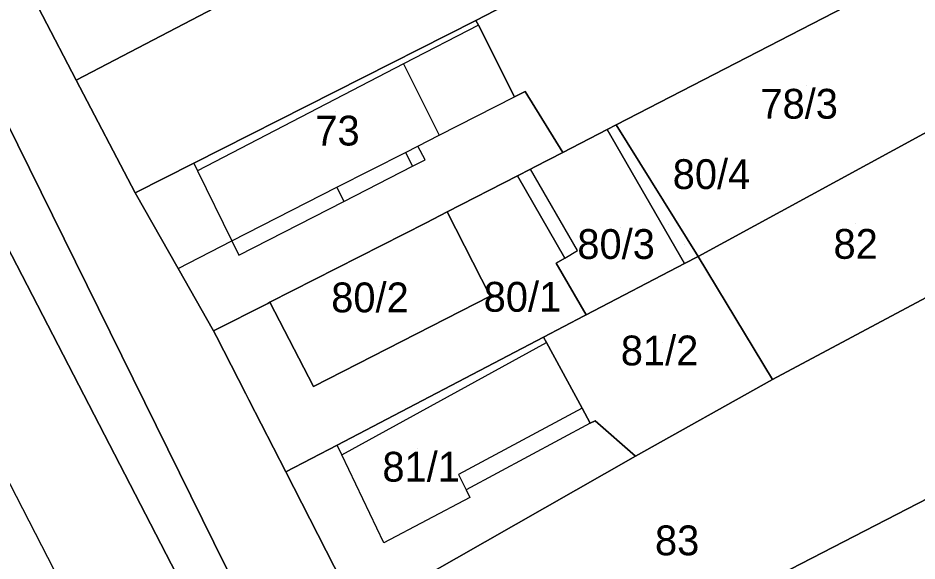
# Model space of a CAD drawing. Extents: x -263943 to -261149, y -1236934 to -1230686.
# Drawn here: x -262860.5 to -262800.2, y -1235802.8 to -1235766.3 of the extents above; entities that cross this region are included whole.
import ezdxf

# ---------------------------------------------------------------- set-up
doc = ezdxf.new("R2010")
doc.units = 0
for name, color, linetype in [('body_kn', 7, 'Continuous'), ('kladpar_druhypozemkov', 7, 'Continuous'), ('kladpar_hranice', 7, 'Continuous'), ('kladpar_parcelnecisla', 7, 'Continuous'), ('kladpar_plochy', 7, 'Continuous'), ('kladpar_sipky', 7, 'Continuous'), ('zappar_hrandruhpozemk', 7, 'Continuous'), ('zuob_linie', 7, 'Continuous'), ('zuob_plochy', 7, 'Continuous')]:
    doc.layers.add(name, color=color, linetype=linetype)

msp = doc.modelspace()

# ---------------------------------------------------------------- linework, layer by layer
at = {"layer": 'body_kn'}
for p, q in [((-262829.77, -1235766.5), (-262829.77, -1235766.5)), ((-262829.61, -1235766.81), (-262829.61, -1235766.81)), ((-262829.61, -1235766.81), (-262829.61, -1235766.81)), ((-262834.64, -1235769.41), (-262834.64, -1235769.41)), ((-262856.61, -1235770.5), (-262856.61, -1235770.5)), ((-262826.47, -1235771.26), (-262826.47, -1235771.26)), ((-262826.47, -1235771.26), (-262826.47, -1235771.26)), ((-262827.19, -1235771.62), (-262827.19, -1235771.62)), ((-262820.96, -1235773.8), (-262820.96, -1235773.8)), ((-262820.96, -1235773.8), (-262820.96, -1235773.8)), ((-262820.36, -1235773.49), (-262820.36, -1235773.49)), ((-262820.36, -1235773.49), (-262820.36, -1235773.49)), ((-262832.23, -1235774.19), (-262832.23, -1235774.19)), ((-262833.67, -1235774.92), (-262833.67, -1235774.92)), ((-262833.67, -1235774.92), (-262833.67, -1235774.92)), ((-262834.49, -1235775.34), (-262834.49, -1235775.34)), ((-262823.93, -1235775.34), (-262823.93, -1235775.34)), ((-262848.71, -1235776.07), (-262848.71, -1235776.07)), ((-262848.71, -1235776.07), (-262848.71, -1235776.07)), ((-262834.03, -1235776.26), (-262834.03, -1235776.26)), ((-262833.19, -1235775.83), (-262833.19, -1235775.83)), ((-262825.82, -1235776.32), (-262825.82, -1235776.32)), ((-262848.46, -1235776.57), (-262848.46, -1235776.57)), ((-262848.46, -1235776.57), (-262848.46, -1235776.57)), ((-262826.99, -1235776.92), (-262826.99, -1235776.92)), ((-262826.99, -1235776.92), (-262826.99, -1235776.92)), ((-262826.1, -1235776.46), (-262826.1, -1235776.46)), ((-262852.64, -1235778.06), (-262852.64, -1235778.06)), ((-262839.1, -1235777.68), (-262839.1, -1235777.68)), ((-262838.65, -1235778.63), (-262838.65, -1235778.63)), ((-262838.65, -1235778.63), (-262838.65, -1235778.63)), ((-262831.7, -1235779.34), (-262831.7, -1235779.34)), ((-262833.11, -1235780.07), (-262833.11, -1235780.07)), ((-262846.15, -1235781.27), (-262846.15, -1235781.27)), ((-262845.68, -1235782.24), (-262845.68, -1235782.24)), ((-262822.95, -1235781.93), (-262822.95, -1235781.93)), ((-262814.86, -1235782.33), (-262814.86, -1235782.33)), ((-262824.38, -1235782.78), (-262824.38, -1235782.78)), ((-262823.81, -1235782.44), (-262823.81, -1235782.44)), ((-262823.81, -1235782.44), (-262823.81, -1235782.44)), ((-262815.77, -1235782.8), (-262815.77, -1235782.8)), ((-262849.77, -1235783.12), (-262849.77, -1235783.12)), ((-262849.77, -1235783.12), (-262849.77, -1235783.12)), ((-262828.82, -1235784.99), (-262828.82, -1235784.99)), ((-262843.74, -1235785.47), (-262843.74, -1235785.47)), ((-262843.61, -1235785.4), (-262843.61, -1235785.4)), ((-262843.61, -1235785.4), (-262843.61, -1235785.4)), ((-262822.5, -1235786.31), (-262822.5, -1235786.31)), ((-262822.38, -1235786.25), (-262822.38, -1235786.25)), ((-262847.39, -1235787.32), (-262847.39, -1235787.32)), ((-262847.39, -1235787.32), (-262847.39, -1235787.32)), ((-262847.2, -1235787.69), (-262847.2, -1235787.69)), ((-262825.23, -1235787.73), (-262825.23, -1235787.73)), ((-262825.03, -1235788.1), (-262825.03, -1235788.1)), ((-262809.87, -1235790.57), (-262809.87, -1235790.57)), ((-262809.87, -1235790.57), (-262809.87, -1235790.57)), ((-262840.67, -1235791.04), (-262840.67, -1235791.04)), ((-262845.22, -1235791.55), (-262845.22, -1235791.55)), ((-262845.01, -1235791.95), (-262845.01, -1235791.95)), ((-262822.64, -1235792.51), (-262822.64, -1235792.51)), ((-262822.64, -1235792.51), (-262822.64, -1235792.51)), ((-262822.1, -1235793.51), (-262822.1, -1235793.51)), ((-262822.1, -1235793.51), (-262822.1, -1235793.51)), ((-262821.76, -1235793.34), (-262821.76, -1235793.34)), ((-262821.76, -1235793.34), (-262821.76, -1235793.34)), ((-262839.09, -1235794.98), (-262839.09, -1235794.98)), ((-262838.78, -1235795.63), (-262838.78, -1235795.63)), ((-262838.78, -1235795.63), (-262838.78, -1235795.63)), ((-262819.05, -1235795.72), (-262819.05, -1235795.72)), ((-262842.54, -1235796.78), (-262842.54, -1235796.78)), ((-262830.94, -1235796.96), (-262830.94, -1235796.96)), ((-262830.43, -1235797.98), (-262830.43, -1235797.98)), ((-262830.18, -1235798.49), (-262830.18, -1235798.49)), ((-262835.96, -1235801.53), (-262835.96, -1235801.53))]:
    msp.add_line(p, q, dxfattribs=at)
at = {"layer": 'kladpar_druhypozemkov'}
for p, q in [((-262807.56, -1235770.88), (-262807.56, -1235770.88)), ((-262839.21, -1235772.58), (-262839.21, -1235772.58)), ((-262820.05, -1235780.38), (-262820.05, -1235780.38)), ((-262816.82, -1235780.21), (-262816.82, -1235780.21)), ((-262804.26, -1235780.13), (-262804.26, -1235780.13)), ((-262836.23, -1235784.36), (-262836.23, -1235784.36)), ((-262826.67, -1235784.54), (-262826.67, -1235784.54)), ((-262817.25, -1235788.09), (-262817.25, -1235788.09)), ((-262833.71, -1235795.23), (-262833.71, -1235795.23)), ((-262816.27, -1235800.03), (-262816.27, -1235800.03))]:
    msp.add_line(p, q, dxfattribs=at)
at = {"layer": 'kladpar_hranice'}
for points in [[(-262961.89, -1235578.6), (-262940.98, -1235618.73), (-262892.28, -1235710.47), (-262846.58, -1235803.11), (-262815.95, -1235861.66), (-262747.15, -1236000.03), (-262778.52, -1235940.15), (-262819.01, -1235863.09), (-262849.55, -1235804.29), (-262897.55, -1235711.48), (-262944.38, -1235620.51), (-262941.66, -1235619.02), (-262944.02, -1235614.14), (-262946.91, -1235615.57), (-262965.12, -1235580.37), (-262989.13, -1235534.1), (-262970.6, -1235526.27), (-262962.22, -1235520.35), (-262964.19, -1235560.08), (-262961.89, -1235578.6)], [(-262989.13, -1235534.1), (-262965.12, -1235580.37), (-262946.91, -1235615.57), (-262948.44, -1235616.25), (-262945.91, -1235621.18), (-262944.38, -1235620.51), (-262897.55, -1235711.48), (-262849.55, -1235804.29), (-262819.01, -1235863.09)], [(-262815.95, -1235861.66), (-262846.58, -1235803.11), (-262892.28, -1235710.47)], [(-262789.73, -1235745.83), (-262804.86, -1235753.59), (-262829.77, -1235766.5), (-262848.71, -1235776.07), (-262852.64, -1235778.06), (-262856.61, -1235770.5), (-262832.38, -1235757.84), (-262835.77, -1235753.42), (-262838.26, -1235748.72), (-262838.47, -1235748.32), (-262814.33, -1235736.25), (-262809.43, -1235744.92), (-262794.21, -1235737.25), (-262789.73, -1235745.83)], [(-262871.23, -1235742.02), (-262868.08, -1235748.3), (-262866.33, -1235751.8), (-262861.99, -1235760.16), (-262859.59, -1235764.77), (-262859.38, -1235765.18), (-262858.87, -1235766.15), (-262856.61, -1235770.5), (-262852.64, -1235778.06), (-262849.77, -1235783.12), (-262847.39, -1235787.32), (-262847.2, -1235787.69), (-262845.22, -1235791.55), (-262845.01, -1235791.95), (-262842.54, -1235796.78), (-262837.67, -1235806.28), (-262837.16, -1235806.02), (-262832.34, -1235815.62), (-262833.27, -1235816.22), (-262830.9, -1235820.66), (-262823.21, -1235835.08), (-262821.06, -1235839.44), (-262819.14, -1235843.32), (-262812.71, -1235855.73)], [(-262832.38, -1235757.84), (-262856.61, -1235770.5), (-262858.87, -1235766.15), (-262859.38, -1235765.18), (-262859.59, -1235764.77), (-262861.99, -1235760.16), (-262838.47, -1235748.32), (-262838.26, -1235748.72), (-262835.77, -1235753.42), (-262832.38, -1235757.84)], [(-262820.36, -1235773.49), (-262820.96, -1235773.8), (-262823.93, -1235775.34), (-262826.47, -1235771.26), (-262827.19, -1235771.62), (-262829.61, -1235766.81), (-262829.77, -1235766.5), (-262804.86, -1235753.59), (-262799.05, -1235761.35), (-262798.43, -1235762.18), (-262820.36, -1235773.49)], [(-262793.19, -1235770.51), (-262797.95, -1235773.13), (-262814.86, -1235782.33), (-262820.36, -1235773.49), (-262798.43, -1235762.18), (-262797.41, -1235761.67), (-262797.15, -1235762.22), (-262793.19, -1235770.51)], [(-262826.47, -1235771.26), (-262823.93, -1235775.34), (-262825.82, -1235776.32), (-262826.1, -1235776.46), (-262826.99, -1235776.92), (-262831.7, -1235779.34), (-262833.11, -1235780.07), (-262843.61, -1235785.4), (-262843.74, -1235785.47), (-262847.39, -1235787.32), (-262849.77, -1235783.12), (-262852.64, -1235778.06), (-262848.71, -1235776.07), (-262829.77, -1235766.5), (-262829.61, -1235766.81), (-262827.19, -1235771.62), (-262826.47, -1235771.26)], [(-262809.87, -1235790.57), (-262814.86, -1235782.33), (-262797.95, -1235773.13), (-262795.24, -1235778.06), (-262793.55, -1235781.88), (-262809.87, -1235790.57)], [(-262826.99, -1235776.92), (-262826.1, -1235776.46), (-262825.82, -1235776.32), (-262823.93, -1235775.34), (-262820.96, -1235773.8), (-262815.77, -1235782.8), (-262822.38, -1235786.25), (-262824.38, -1235782.78), (-262823.81, -1235782.44), (-262826.99, -1235776.92)], [(-262820.96, -1235773.8), (-262820.36, -1235773.49), (-262814.86, -1235782.33), (-262815.77, -1235782.8), (-262820.96, -1235773.8)], [(-262847.39, -1235787.32), (-262843.74, -1235785.47), (-262843.61, -1235785.4), (-262840.67, -1235791.04), (-262828.82, -1235784.99), (-262831.7, -1235779.34), (-262826.99, -1235776.92), (-262823.81, -1235782.44), (-262824.38, -1235782.78), (-262822.38, -1235786.25), (-262822.5, -1235786.31), (-262825.23, -1235787.73), (-262839.09, -1235794.98), (-262842.54, -1235796.78), (-262845.01, -1235791.95), (-262845.22, -1235791.55), (-262847.2, -1235787.69), (-262847.39, -1235787.32)], [(-262843.61, -1235785.4), (-262833.11, -1235780.07), (-262831.7, -1235779.34), (-262828.82, -1235784.99), (-262840.67, -1235791.04), (-262843.61, -1235785.4)], [(-262796.55, -1235797.06), (-262809.35, -1235803.65), (-262810.15, -1235804.06), (-262813.18, -1235805.64), (-262813.54, -1235805.82), (-262816.76, -1235807.5), (-262830.12, -1235814.46), (-262832.34, -1235815.62), (-262837.16, -1235806.02), (-262819.05, -1235795.72), (-262809.87, -1235790.57), (-262793.55, -1235781.88), (-262787.8, -1235792.5), (-262796.55, -1235797.06)], [(-262821.76, -1235793.34), (-262822.1, -1235793.51), (-262822.64, -1235792.51), (-262825.03, -1235788.1), (-262825.23, -1235787.73), (-262822.5, -1235786.31), (-262822.38, -1235786.25), (-262815.77, -1235782.8), (-262814.86, -1235782.33), (-262809.87, -1235790.57), (-262819.05, -1235795.72), (-262821.76, -1235793.34)], [(-262822.1, -1235793.51), (-262821.76, -1235793.34), (-262819.05, -1235795.72), (-262837.16, -1235806.02), (-262837.67, -1235806.28), (-262842.54, -1235796.78), (-262839.09, -1235794.98), (-262825.23, -1235787.73), (-262825.03, -1235788.1), (-262822.64, -1235792.51), (-262822.1, -1235793.51)], [(-262800.26, -1235822.84), (-262807.44, -1235809.21), (-262806.6, -1235808.75), (-262809.35, -1235803.65), (-262796.55, -1235797.06), (-262790.55, -1235808.79), (-262781.75, -1235803.96), (-262777.97, -1235811.11), (-262792.26, -1235818.63), (-262800.26, -1235822.84)]]:
    msp.add_lwpolyline(points, dxfattribs=at)
at = {"layer": 'kladpar_plochy'}
for points in [[(-262961.89, -1235578.6), (-262940.98, -1235618.73), (-262892.28, -1235710.47), (-262846.58, -1235803.11), (-262815.95, -1235861.66), (-262747.15, -1236000.03), (-262778.52, -1235940.15), (-262819.01, -1235863.09), (-262849.55, -1235804.29), (-262897.55, -1235711.48), (-262944.38, -1235620.51), (-262941.66, -1235619.02), (-262944.02, -1235614.14), (-262946.91, -1235615.57), (-262965.12, -1235580.37), (-262989.13, -1235534.1), (-262970.6, -1235526.27), (-262962.22, -1235520.35), (-262964.19, -1235560.08)], [(-262789.73, -1235745.83), (-262804.86, -1235753.59), (-262829.77, -1235766.5), (-262848.71, -1235776.07), (-262852.64, -1235778.06), (-262856.61, -1235770.5), (-262832.38, -1235757.84), (-262835.77, -1235753.42), (-262838.26, -1235748.72), (-262838.47, -1235748.32), (-262814.33, -1235736.25), (-262809.43, -1235744.92), (-262794.21, -1235737.25)], [(-262832.38, -1235757.84), (-262856.61, -1235770.5), (-262858.87, -1235766.15), (-262859.38, -1235765.18), (-262859.59, -1235764.77), (-262861.99, -1235760.16), (-262838.47, -1235748.32), (-262838.26, -1235748.72), (-262835.77, -1235753.42)], [(-262820.36, -1235773.49), (-262820.96, -1235773.8), (-262823.93, -1235775.34), (-262826.47, -1235771.26), (-262827.19, -1235771.62), (-262829.61, -1235766.81), (-262829.77, -1235766.5), (-262804.86, -1235753.59), (-262799.05, -1235761.35), (-262798.43, -1235762.18)], [(-262793.19, -1235770.51), (-262797.95, -1235773.13), (-262814.86, -1235782.33), (-262820.36, -1235773.49), (-262798.43, -1235762.18), (-262797.41, -1235761.67), (-262797.15, -1235762.22)], [(-262826.47, -1235771.26), (-262823.93, -1235775.34), (-262825.82, -1235776.32), (-262826.1, -1235776.46), (-262826.99, -1235776.92), (-262831.7, -1235779.34), (-262833.11, -1235780.07), (-262843.61, -1235785.4), (-262843.74, -1235785.47), (-262847.39, -1235787.32), (-262849.77, -1235783.12), (-262852.64, -1235778.06), (-262848.71, -1235776.07), (-262829.77, -1235766.5), (-262829.61, -1235766.81), (-262827.19, -1235771.62)], [(-262809.87, -1235790.57), (-262814.86, -1235782.33), (-262797.95, -1235773.13), (-262795.24, -1235778.06), (-262793.55, -1235781.88)], [(-262826.99, -1235776.92), (-262826.1, -1235776.46), (-262825.82, -1235776.32), (-262823.93, -1235775.34), (-262820.96, -1235773.8), (-262815.77, -1235782.8), (-262822.38, -1235786.25), (-262824.38, -1235782.78), (-262823.81, -1235782.44)], [(-262820.96, -1235773.8), (-262820.36, -1235773.49), (-262814.86, -1235782.33), (-262815.77, -1235782.8)], [(-262847.39, -1235787.32), (-262843.74, -1235785.47), (-262843.61, -1235785.4), (-262840.67, -1235791.04), (-262828.82, -1235784.99), (-262831.7, -1235779.34), (-262826.99, -1235776.92), (-262823.81, -1235782.44), (-262824.38, -1235782.78), (-262822.38, -1235786.25), (-262822.5, -1235786.31), (-262825.23, -1235787.73), (-262839.09, -1235794.98), (-262842.54, -1235796.78), (-262845.01, -1235791.95), (-262845.22, -1235791.55), (-262847.2, -1235787.69)], [(-262843.61, -1235785.4), (-262833.11, -1235780.07), (-262831.7, -1235779.34), (-262828.82, -1235784.99), (-262840.67, -1235791.04)], [(-262796.55, -1235797.06), (-262809.35, -1235803.65), (-262810.15, -1235804.06), (-262813.18, -1235805.64), (-262813.54, -1235805.82), (-262816.76, -1235807.5), (-262830.12, -1235814.46), (-262832.34, -1235815.62), (-262837.16, -1235806.02), (-262819.05, -1235795.72), (-262809.87, -1235790.57), (-262793.55, -1235781.88), (-262787.8, -1235792.5)], [(-262821.76, -1235793.34), (-262822.1, -1235793.51), (-262822.64, -1235792.51), (-262825.03, -1235788.1), (-262825.23, -1235787.73), (-262822.5, -1235786.31), (-262822.38, -1235786.25), (-262815.77, -1235782.8), (-262814.86, -1235782.33), (-262809.87, -1235790.57), (-262819.05, -1235795.72)], [(-262822.1, -1235793.51), (-262821.76, -1235793.34), (-262819.05, -1235795.72), (-262837.16, -1235806.02), (-262837.67, -1235806.28), (-262842.54, -1235796.78), (-262839.09, -1235794.98), (-262825.23, -1235787.73), (-262825.03, -1235788.1), (-262822.64, -1235792.51)], [(-262800.26, -1235822.84), (-262807.44, -1235809.21), (-262806.6, -1235808.75), (-262809.35, -1235803.65), (-262796.55, -1235797.06), (-262790.55, -1235808.79), (-262781.75, -1235803.96), (-262777.97, -1235811.11), (-262792.26, -1235818.63)]]:
    msp.add_lwpolyline(points, close=True, dxfattribs=at)
for points in [[(-262989.13, -1235534.1), (-262965.12, -1235580.37), (-262946.91, -1235615.57), (-262948.44, -1235616.25), (-262945.91, -1235621.18), (-262944.38, -1235620.51), (-262897.55, -1235711.48), (-262849.55, -1235804.29), (-262819.01, -1235863.09), (-262778.52, -1235940.15), (-262747.15, -1236000.03), (-262733.97, -1236030.65), (-262710.45, -1236085.53), (-262699.7, -1236119.81), (-262681.18, -1236174.94)], [(-262815.95, -1235861.66), (-262846.58, -1235803.11), (-262892.28, -1235710.47)], [(-262878.95, -1235727.5), (-262876.63, -1235731.82), (-262871.23, -1235742.02), (-262868.08, -1235748.3), (-262866.33, -1235751.8), (-262861.99, -1235760.16), (-262859.59, -1235764.77), (-262859.38, -1235765.18), (-262858.87, -1235766.15), (-262856.61, -1235770.5), (-262852.64, -1235778.06), (-262849.77, -1235783.12), (-262847.39, -1235787.32), (-262847.2, -1235787.69), (-262845.22, -1235791.55), (-262845.01, -1235791.95), (-262842.54, -1235796.78), (-262837.67, -1235806.28)]]:
    msp.add_lwpolyline(points, dxfattribs=at)
at = {"layer": 'kladpar_sipky'}
msp.add_line((-262815.79, -1235781.49), (-262815.79, -1235781.49), dxfattribs=at)
at = {"layer": 'zappar_hrandruhpozemk'}
for p, q in [((-262879.93, -1235761.01), (-262857.45, -1235804.61)), ((-262829.61, -1235766.81), (-262834.64, -1235769.41)), ((-262834.64, -1235769.41), (-262848.46, -1235776.57)), ((-262834.64, -1235769.41), (-262832.23, -1235774.19)), ((-262834.49, -1235775.34), (-262833.67, -1235774.92)), ((-262839.1, -1235777.68), (-262834.49, -1235775.34)), ((-262834.49, -1235775.34), (-262834.03, -1235776.26)), ((-262848.71, -1235776.07), (-262848.46, -1235776.57)), ((-262848.46, -1235776.57), (-262846.15, -1235781.27)), ((-262822.95, -1235781.93), (-262826.1, -1235776.46)), ((-262846.15, -1235781.27), (-262839.1, -1235777.68)), ((-262839.1, -1235777.68), (-262838.65, -1235778.63)), ((-262845.68, -1235782.24), (-262838.65, -1235778.63)), ((-262849.77, -1235783.12), (-262846.15, -1235781.27)), ((-262846.15, -1235781.27), (-262845.68, -1235782.24)), ((-262823.81, -1235782.44), (-262822.95, -1235781.93)), ((-262838.78, -1235795.63), (-262825.03, -1235788.1)), ((-262822.64, -1235792.51), (-262830.94, -1235796.96)), ((-262822.1, -1235793.51), (-262830.43, -1235797.98)), ((-262830.18, -1235798.49), (-262835.96, -1235801.53))]:
    msp.add_line(p, q, dxfattribs=at)
for points in [[(-262833.67, -1235774.92), (-262832.23, -1235774.19), (-262827.19, -1235771.62)], [(-262838.65, -1235778.63), (-262834.03, -1235776.26), (-262833.19, -1235775.83), (-262833.67, -1235774.92)], [(-262835.96, -1235801.53), (-262838.78, -1235795.63), (-262839.09, -1235794.98)], [(-262830.94, -1235796.96), (-262830.43, -1235797.98), (-262830.18, -1235798.49)]]:
    msp.add_lwpolyline(points, dxfattribs=at)
at = {"layer": 'zuob_linie'}
for points in [[(-262989.13, -1235534.1), (-262965.12, -1235580.37), (-262946.91, -1235615.57), (-262944.02, -1235614.14), (-262941.66, -1235619.02), (-262944.38, -1235620.51), (-262897.55, -1235711.48), (-262849.55, -1235804.29), (-262819.01, -1235863.09), (-262778.52, -1235940.15), (-262747.15, -1236000.03), (-262733.97, -1236030.65), (-262710.45, -1236085.53), (-262699.7, -1236119.81), (-262681.18, -1236174.94)], [(-262681.18, -1236174.94), (-262699.7, -1236119.81), (-262710.45, -1236085.53), (-262733.97, -1236030.65), (-262747.15, -1236000.03), (-262778.52, -1235940.15), (-262819.01, -1235863.09), (-262849.55, -1235804.29), (-262897.55, -1235711.48), (-262944.38, -1235620.51), (-262941.66, -1235619.02), (-262944.02, -1235614.14), (-262946.91, -1235615.57), (-262965.12, -1235580.37), (-262989.13, -1235534.1)]]:
    msp.add_lwpolyline(points, dxfattribs=at)
at = {"layer": 'zuob_plochy'}
for points in [[(-262989.13, -1235534.1), (-262965.12, -1235580.37), (-262946.91, -1235615.57), (-262944.02, -1235614.14), (-262941.66, -1235619.02), (-262944.38, -1235620.51), (-262897.55, -1235711.48), (-262849.55, -1235804.29), (-262819.01, -1235863.09), (-262778.52, -1235940.15), (-262747.15, -1236000.03), (-262733.97, -1236030.65), (-262710.45, -1236085.53), (-262699.7, -1236119.81), (-262681.18, -1236174.94)], [(-262681.18, -1236174.94), (-262699.7, -1236119.81), (-262710.45, -1236085.53), (-262733.97, -1236030.65), (-262747.15, -1236000.03), (-262778.52, -1235940.15), (-262819.01, -1235863.09), (-262849.55, -1235804.29), (-262897.55, -1235711.48), (-262944.38, -1235620.51), (-262941.66, -1235619.02), (-262944.02, -1235614.14), (-262946.91, -1235615.57), (-262965.12, -1235580.37), (-262989.13, -1235534.1)]]:
    msp.add_lwpolyline(points, dxfattribs=at)

# ---------------------------------------------------------------- texts
at = {"layer": 'kladpar_parcelnecisla'}
for s, p in [('78/3', (-262810.675, -1235773.08)), ('73', (-262840.553, -1235774.88)), ('80/4', (-262816.561, -1235777.8)), ('80/3', (-262822.963, -1235782.49)), ('82', (-262805.766, -1235782.48)), ('80/2', (-262839.488, -1235786.07)), ('80/1', (-262829.252, -1235786.03)), ('81/2', (-262820.047, -1235789.63)), ('81/1', (-262836.051, -1235797.43)), ('83', (-262817.752, -1235802.37))]:
    msp.add_text(s, height=2, dxfattribs=at).set_placement(p)

doc.saveas('drawing.dxf')
